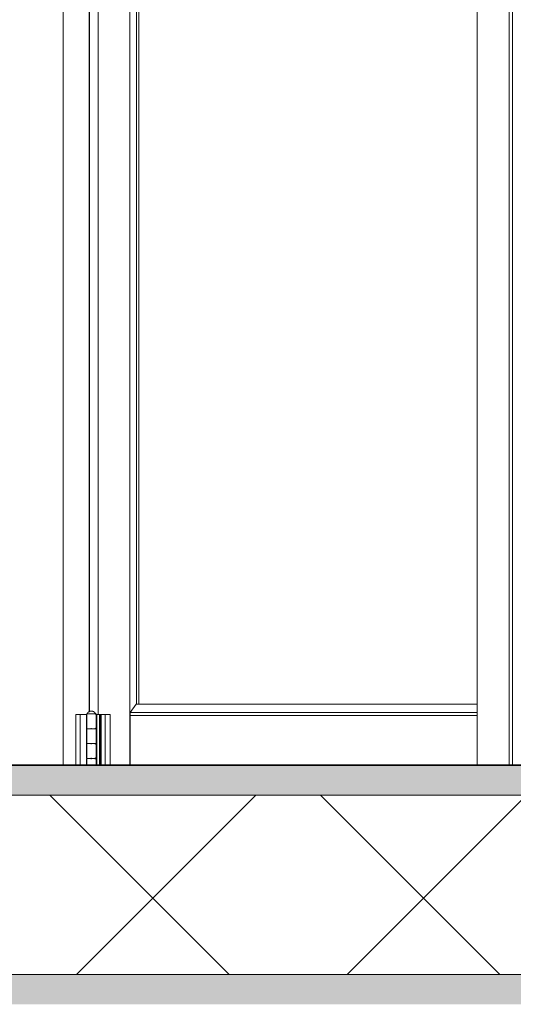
# Model space of a CAD drawing. Header units: inches. Extents: x 424 to 2043, y -237 to 445.
# Tile 677 of 965: x 854.193 to 855.019, y 224.297 to 225.944. Entities that reach past the tile are written whole.
import ezdxf

# ---------------------------------------------------------------- set-up
doc = ezdxf.new("R2010")
doc.units = ezdxf.units.IN
doc.header["$MEASUREMENT"] = 0
for name, color, linetype, lineweight in [('A-DOOR', 31, 'Continuous', 9), ('A-FLOR', 192, 'Continuous', 9), ('A-FLOR-MCUT', 51, 'Continuous', 9), ('A-FLOR-PATT', 8, 'Continuous', 35)]:
    doc.layers.add(name, color=color, linetype=linetype, lineweight=lineweight)

# ---------------------------------------------------------------- blocks, each defined once
blk = doc.blocks.new('5-panel_Bi-fold_external_door_10806 - Type 1-235262-Section 1')
at = {"layer": 'A-DOOR'}
for p, q in [((-122.6214, 9.6), (-122.6214, 12.4)), ((-122.5095, 12.348), (-122.5095, 9.6)), ((-121.9284, 9.6), (-121.9284, 12.348)), ((-121.8751, 9.6), (-121.8751, 12.348)), ((-121.8694, 12.348), (-121.8694, 9.6)), ((-122.4983, 12.2627), (-122.4983, 9.7018)), ((-122.4947, 12.2627), (-122.4947, 9.7018)), ((-122.5774, 9.6889), (-122.5774, 12.2455)), ((-122.5768, 9.689), (-122.5768, 12.2451)), ((-122.5628, 12.25), (-122.5628, 9.685)), ((-122.5088, 9.6879), (-122.4989, 9.7018)), ((-122.4989, 9.7018), (-121.9284, 9.7018)), ((-122.5999, 9.685), (-122.5999, 9.6)), ((-122.5999, 9.685), (-122.5999, 9.685)), ((-122.5998, 9.685), (-122.5933, 9.685)), ((-122.5933, 9.685), (-122.5924, 9.685)), ((-122.5924, 9.685), (-122.5814, 9.685)), ((-122.5924, 9.685), (-122.5924, 9.6)), ((-122.582, 9.685), (-122.582, 9.662)), ((-122.5814, 9.685), (-122.5814, 9.6)), ((-122.5801, 9.686), (-122.574, 9.686)), ((-122.574, 9.686), (-122.5679, 9.686)), ((-122.5672, 9.685), (-122.5661, 9.685)), ((-122.5672, 9.685), (-122.5661, 9.685)), ((-122.5661, 9.685), (-122.5648, 9.685)), ((-122.5661, 9.685), (-122.5661, 9.662)), ((-122.5661, 9.685), (-122.5648, 9.685)), ((-122.5661, 9.685), (-122.5661, 9.662)), ((-122.566, 9.662), (-122.566, 9.685)), ((-122.5648, 9.685), (-122.5648, 9.662)), ((-122.5648, 9.685), (-122.5606, 9.685)), ((-122.5648, 9.685), (-122.5648, 9.6)), ((-122.5648, 9.685), (-122.5648, 9.662)), ((-122.5606, 9.685), (-122.5589, 9.685)), ((-122.5606, 9.685), (-122.5606, 9.6)), ((-122.5589, 9.685), (-122.5578, 9.685)), ((-122.5589, 9.685), (-122.5589, 9.6)), ((-122.5578, 9.685), (-122.5511, 9.685)), ((-122.5578, 9.685), (-122.5578, 9.6)), ((-122.5511, 9.685), (-122.5505, 9.685)), ((-122.5511, 9.685), (-122.5511, 9.6)), ((-122.5505, 9.685), (-122.5427, 9.685)), ((-122.5427, 9.685), (-122.5424, 9.685)), ((-122.5424, 9.6), (-122.5424, 9.685)), ((-122.5424, 9.685), (-122.5424, 9.685)), ((-122.5088, 9.6829), (-122.5088, 9.6879)), ((-122.5088, 9.6879), (-121.9284, 9.6879)), ((-122.5088, 9.6), (-122.5088, 9.6829)), ((-122.5088, 9.6829), (-121.9284, 9.6829)), ((-122.582, 9.66), (-122.582, 9.637)), ((-122.5744, 9.662), (-122.5744, 9.66)), ((-122.574, 9.66), (-122.574, 9.662)), ((-122.574, 9.661), (-122.5739, 9.661)), ((-122.5739, 9.661), (-122.574, 9.661)), ((-122.5675, 9.662), (-122.5675, 9.66)), ((-122.5661, 9.662), (-122.5672, 9.662)), ((-122.5661, 9.662), (-122.5672, 9.662)), ((-122.5648, 9.662), (-122.5661, 9.662)), ((-122.5648, 9.662), (-122.5661, 9.662)), ((-122.566, 9.637), (-122.566, 9.66)), ((-122.582, 9.635), (-122.582, 9.612)), ((-122.5744, 9.637), (-122.5744, 9.635)), ((-122.574, 9.635), (-122.574, 9.637)), ((-122.574, 9.636), (-122.5739, 9.636)), ((-122.5739, 9.636), (-122.574, 9.636)), ((-122.5675, 9.637), (-122.5675, 9.635)), ((-122.5672, 9.635), (-122.5661, 9.635)), ((-122.5661, 9.635), (-122.5648, 9.635)), ((-122.5661, 9.635), (-122.5661, 9.612)), ((-122.566, 9.612), (-122.566, 9.635)), ((-122.5648, 9.635), (-122.5648, 9.612)), ((-122.582, 9.61), (-122.582, 9.6)), ((-122.5744, 9.612), (-122.5744, 9.61)), ((-122.574, 9.61), (-122.574, 9.612)), ((-122.574, 9.611), (-122.5739, 9.611)), ((-122.5739, 9.611), (-122.574, 9.611)), ((-122.5675, 9.612), (-122.5675, 9.61)), ((-122.5661, 9.612), (-122.5672, 9.612)), ((-122.5648, 9.612), (-122.5661, 9.612)), ((-122.566, 9.6), (-122.566, 9.61))]:
    blk.add_line(p, q, dxfattribs=at)
at = {"layer": 'A-DOOR', "flags": 128}
for points in [[(-122.582, 9.685), (-122.582, 9.685), (-122.582, 9.6851), (-122.582, 9.6851), (-122.582, 9.6852), (-122.582, 9.6852), (-122.5819, 9.6852), (-122.5819, 9.6853), (-122.5819, 9.6853), (-122.5819, 9.6854), (-122.5819, 9.6854), (-122.5819, 9.6854), (-122.5819, 9.6855), (-122.5818, 9.6855), (-122.5818, 9.6855), (-122.5818, 9.6856), (-122.5818, 9.6856), (-122.5818, 9.6856), (-122.5817, 9.6857), (-122.5817, 9.6857), (-122.5817, 9.6857), (-122.5816, 9.6857), (-122.5816, 9.6858), (-122.5816, 9.6858), (-122.5816, 9.6858), (-122.5815, 9.6858), (-122.5815, 9.6859), (-122.5814, 9.6859), (-122.5814, 9.6859), (-122.5814, 9.6859), (-122.5813, 9.6859), (-122.5813, 9.6859), (-122.5813, 9.686), (-122.5812, 9.686), (-122.5812, 9.686), (-122.5811, 9.686), (-122.5811, 9.686), (-122.5811, 9.686), (-122.581, 9.686), (-122.581, 9.686), (-122.581, 9.686)], [(-122.581, 9.686), (-122.5808, 9.6863), (-122.5807, 9.6865), (-122.5805, 9.6868), (-122.5804, 9.6871), (-122.5802, 9.6873), (-122.58, 9.6876), (-122.5798, 9.6878), (-122.5796, 9.688), (-122.5794, 9.6883), (-122.5792, 9.6885), (-122.5789, 9.6887), (-122.5787, 9.6889), (-122.5785, 9.6891), (-122.5782, 9.6892), (-122.578, 9.6894), (-122.5777, 9.6895), (-122.5774, 9.6897), (-122.5771, 9.6898), (-122.5769, 9.6899), (-122.5766, 9.6901), (-122.5763, 9.6902), (-122.576, 9.6902), (-122.5757, 9.6903), (-122.5754, 9.6904), (-122.5751, 9.6904), (-122.5748, 9.6905), (-122.5745, 9.6905), (-122.5742, 9.6905), (-122.574, 9.6905)], [(-122.574, 9.686), (-122.5743, 9.686), (-122.5746, 9.686), (-122.5749, 9.686), (-122.5752, 9.686), (-122.5754, 9.686), (-122.5757, 9.686), (-122.576, 9.686), (-122.5762, 9.686), (-122.5765, 9.686), (-122.5768, 9.686), (-122.577, 9.686), (-122.5773, 9.686), (-122.5775, 9.686), (-122.5777, 9.686), (-122.578, 9.686), (-122.5782, 9.686), (-122.5784, 9.686), (-122.5786, 9.686), (-122.5788, 9.686), (-122.579, 9.686), (-122.5792, 9.686), (-122.5794, 9.686), (-122.5796, 9.686), (-122.5797, 9.686), (-122.5799, 9.686), (-122.58, 9.686), (-122.5802, 9.686), (-122.5803, 9.686), (-122.5804, 9.686), (-122.5805, 9.686), (-122.5806, 9.686), (-122.5807, 9.686), (-122.5808, 9.686), (-122.5808, 9.686), (-122.5809, 9.686), (-122.5809, 9.686), (-122.581, 9.686), (-122.581, 9.686), (-122.581, 9.686)], [(-122.581, 9.686), (-122.581, 9.686), (-122.581, 9.686), (-122.5809, 9.686), (-122.5809, 9.686), (-122.5808, 9.686), (-122.5808, 9.686), (-122.5807, 9.686), (-122.5806, 9.686), (-122.5805, 9.686), (-122.5804, 9.686), (-122.5803, 9.686), (-122.5802, 9.686), (-122.5801, 9.686), (-122.5799, 9.686), (-122.5798, 9.686), (-122.5796, 9.686), (-122.5794, 9.686)], [(-122.574, 9.6905), (-122.5737, 9.6905), (-122.5734, 9.6905), (-122.5731, 9.6904), (-122.5728, 9.6904), (-122.5724, 9.6903), (-122.5721, 9.6903), (-122.5719, 9.6902), (-122.5716, 9.6901), (-122.5713, 9.69), (-122.571, 9.6899), (-122.5707, 9.6898), (-122.5704, 9.6896), (-122.5702, 9.6895), (-122.5699, 9.6893), (-122.5696, 9.6892), (-122.5694, 9.689), (-122.5691, 9.6888), (-122.5689, 9.6886), (-122.5687, 9.6884), (-122.5685, 9.6882), (-122.5682, 9.6879), (-122.568, 9.6877), (-122.5679, 9.6875), (-122.5677, 9.6872), (-122.5675, 9.687), (-122.5673, 9.6867), (-122.5672, 9.6864), (-122.5671, 9.6862), (-122.567, 9.686)], [(-122.567, 9.686), (-122.567, 9.686), (-122.567, 9.686), (-122.567, 9.686), (-122.5671, 9.686), (-122.5671, 9.686), (-122.5672, 9.686), (-122.5672, 9.686), (-122.5673, 9.686), (-122.5674, 9.686), (-122.5675, 9.686), (-122.5676, 9.686), (-122.5678, 9.686), (-122.5679, 9.686), (-122.568, 9.686), (-122.5682, 9.686), (-122.5684, 9.686), (-122.5685, 9.686), (-122.5687, 9.686), (-122.5689, 9.686), (-122.5691, 9.686), (-122.5693, 9.686), (-122.5695, 9.686), (-122.5697, 9.686), (-122.57, 9.686), (-122.5702, 9.686), (-122.5704, 9.686), (-122.5707, 9.686), (-122.5709, 9.686), (-122.5712, 9.686), (-122.5714, 9.686), (-122.5717, 9.686), (-122.572, 9.686), (-122.5722, 9.686), (-122.5725, 9.686), (-122.5728, 9.686), (-122.5731, 9.686), (-122.5733, 9.686), (-122.5736, 9.686), (-122.5739, 9.686), (-122.574, 9.686)], [(-122.5685, 9.686), (-122.5684, 9.686), (-122.5682, 9.686), (-122.5681, 9.686), (-122.5679, 9.686), (-122.5678, 9.686), (-122.5676, 9.686), (-122.5675, 9.686), (-122.5674, 9.686), (-122.5673, 9.686), (-122.5673, 9.686), (-122.5672, 9.686), (-122.5671, 9.686), (-122.5671, 9.686), (-122.567, 9.686), (-122.567, 9.686), (-122.567, 9.686), (-122.567, 9.686)], [(-122.567, 9.686), (-122.5669, 9.686), (-122.5669, 9.686), (-122.5669, 9.686), (-122.5668, 9.686), (-122.5668, 9.686), (-122.5667, 9.686), (-122.5667, 9.686), (-122.5667, 9.6859), (-122.5666, 9.6859), (-122.5666, 9.6859), (-122.5666, 9.6859), (-122.5665, 9.6859), (-122.5665, 9.6859), (-122.5664, 9.6858), (-122.5664, 9.6858), (-122.5664, 9.6858), (-122.5663, 9.6858), (-122.5663, 9.6858), (-122.5663, 9.6857), (-122.5663, 9.6857), (-122.5662, 9.6857), (-122.5662, 9.6856), (-122.5662, 9.6856), (-122.5662, 9.6856), (-122.5661, 9.6855), (-122.5661, 9.6855), (-122.5661, 9.6855), (-122.5661, 9.6854), (-122.5661, 9.6854), (-122.566, 9.6854), (-122.566, 9.6853), (-122.566, 9.6853), (-122.566, 9.6852), (-122.566, 9.6852), (-122.566, 9.6852), (-122.566, 9.6851), (-122.566, 9.6851), (-122.566, 9.6851), (-122.566, 9.685), (-122.566, 9.685)], [(-122.581, 9.661), (-122.581, 9.661), (-122.5811, 9.661), (-122.5811, 9.661), (-122.5811, 9.661), (-122.5812, 9.661), (-122.5812, 9.661), (-122.5813, 9.661), (-122.5813, 9.6611), (-122.5813, 9.6611), (-122.5814, 9.6611), (-122.5814, 9.6611), (-122.5814, 9.6611), (-122.5815, 9.6611), (-122.5815, 9.6612), (-122.5815, 9.6612), (-122.5816, 9.6612), (-122.5816, 9.6612), (-122.5816, 9.6612), (-122.5817, 9.6613), (-122.5817, 9.6613), (-122.5817, 9.6613), (-122.5817, 9.6614), (-122.5818, 9.6614), (-122.5818, 9.6614), (-122.5818, 9.6615), (-122.5818, 9.6615), (-122.5819, 9.6615), (-122.5819, 9.6616), (-122.5819, 9.6616), (-122.5819, 9.6616), (-122.5819, 9.6617), (-122.5819, 9.6617), (-122.5819, 9.6618), (-122.582, 9.6618), (-122.582, 9.6618), (-122.582, 9.6619), (-122.582, 9.6619), (-122.582, 9.6619), (-122.582, 9.662), (-122.582, 9.662)], [(-122.582, 9.66), (-122.582, 9.66), (-122.582, 9.6601), (-122.582, 9.6601), (-122.582, 9.6602), (-122.582, 9.6602), (-122.5819, 9.6602), (-122.5819, 9.6603), (-122.5819, 9.6603), (-122.5819, 9.6604), (-122.5819, 9.6604), (-122.5819, 9.6604), (-122.5819, 9.6605), (-122.5818, 9.6605), (-122.5818, 9.6605), (-122.5818, 9.6606), (-122.5818, 9.6606), (-122.5818, 9.6606), (-122.5817, 9.6607), (-122.5817, 9.6607), (-122.5817, 9.6607), (-122.5816, 9.6607), (-122.5816, 9.6608), (-122.5816, 9.6608), (-122.5816, 9.6608), (-122.5815, 9.6608), (-122.5815, 9.6609), (-122.5814, 9.6609), (-122.5814, 9.6609), (-122.5814, 9.6609), (-122.5813, 9.6609), (-122.5813, 9.6609), (-122.5813, 9.661), (-122.5812, 9.661), (-122.5812, 9.661), (-122.5811, 9.661), (-122.5811, 9.661), (-122.5811, 9.661), (-122.581, 9.661), (-122.581, 9.661), (-122.581, 9.661)], [(-122.574, 9.661), (-122.5743, 9.661), (-122.5746, 9.661), (-122.5749, 9.661), (-122.5752, 9.661), (-122.5754, 9.661), (-122.5757, 9.661), (-122.576, 9.661), (-122.5762, 9.661), (-122.5765, 9.661), (-122.5768, 9.661), (-122.577, 9.661), (-122.5773, 9.661), (-122.5775, 9.661), (-122.5777, 9.661), (-122.578, 9.661), (-122.5782, 9.661), (-122.5784, 9.661), (-122.5786, 9.661), (-122.5788, 9.661), (-122.579, 9.661), (-122.5792, 9.661), (-122.5794, 9.661), (-122.5796, 9.661), (-122.5797, 9.661), (-122.5799, 9.661), (-122.58, 9.661), (-122.5802, 9.661), (-122.5803, 9.661), (-122.5804, 9.661), (-122.5805, 9.661), (-122.5806, 9.661), (-122.5807, 9.661), (-122.5808, 9.661), (-122.5808, 9.661), (-122.5809, 9.661), (-122.5809, 9.661), (-122.581, 9.661), (-122.581, 9.661), (-122.581, 9.661)], [(-122.581, 9.661), (-122.581, 9.661), (-122.581, 9.661), (-122.5809, 9.661), (-122.5809, 9.661), (-122.5808, 9.661), (-122.5808, 9.661), (-122.5807, 9.661), (-122.5806, 9.661), (-122.5805, 9.661), (-122.5804, 9.661), (-122.5803, 9.661), (-122.5802, 9.661), (-122.5801, 9.661), (-122.5799, 9.661), (-122.5798, 9.661), (-122.5796, 9.661), (-122.5794, 9.661), (-122.5792, 9.661), (-122.5791, 9.661), (-122.5789, 9.661), (-122.5786, 9.661), (-122.5784, 9.661), (-122.5782, 9.661), (-122.578, 9.661), (-122.5778, 9.661), (-122.5775, 9.661), (-122.5773, 9.661), (-122.577, 9.661), (-122.5768, 9.661), (-122.5765, 9.661), (-122.5763, 9.661), (-122.576, 9.661), (-122.5757, 9.661), (-122.5754, 9.661), (-122.5752, 9.661), (-122.5749, 9.661), (-122.5746, 9.661), (-122.5743, 9.661), (-122.5741, 9.661), (-122.5739, 9.661)], [(-122.5739, 9.661), (-122.5742, 9.661), (-122.5745, 9.661), (-122.5748, 9.661), (-122.575, 9.661), (-122.5753, 9.661), (-122.5756, 9.661), (-122.5759, 9.661), (-122.5761, 9.661), (-122.5764, 9.661), (-122.5766, 9.661), (-122.5769, 9.661), (-122.5772, 9.661), (-122.5774, 9.661), (-122.5776, 9.661), (-122.5779, 9.661), (-122.5781, 9.661), (-122.5783, 9.661), (-122.5785, 9.661), (-122.5788, 9.661), (-122.579, 9.661), (-122.5791, 9.661), (-122.5793, 9.661), (-122.5795, 9.661), (-122.5797, 9.661), (-122.5798, 9.661), (-122.58, 9.661), (-122.5801, 9.661), (-122.5803, 9.661), (-122.5804, 9.661), (-122.5805, 9.661), (-122.5806, 9.661), (-122.5807, 9.661), (-122.5807, 9.661), (-122.5808, 9.661), (-122.5809, 9.661), (-122.5809, 9.661), (-122.5809, 9.661), (-122.581, 9.661), (-122.581, 9.661)], [(-122.581, 9.661), (-122.581, 9.661), (-122.581, 9.661), (-122.5809, 9.661), (-122.5809, 9.661), (-122.5808, 9.661), (-122.5808, 9.661), (-122.5807, 9.661), (-122.5806, 9.661), (-122.5805, 9.661), (-122.5804, 9.661), (-122.5803, 9.661), (-122.5802, 9.661), (-122.5801, 9.661), (-122.5799, 9.661), (-122.5798, 9.661), (-122.5796, 9.661), (-122.5794, 9.661), (-122.5792, 9.661), (-122.5791, 9.661), (-122.5789, 9.661), (-122.5786, 9.661), (-122.5784, 9.661), (-122.5782, 9.661), (-122.578, 9.661), (-122.5778, 9.661), (-122.5775, 9.661), (-122.5773, 9.661), (-122.577, 9.661), (-122.5768, 9.661), (-122.5765, 9.661), (-122.5763, 9.661), (-122.576, 9.661), (-122.5757, 9.661), (-122.5754, 9.661), (-122.5752, 9.661), (-122.5749, 9.661), (-122.5746, 9.661), (-122.5743, 9.661), (-122.5741, 9.661), (-122.574, 9.661)], [(-122.567, 9.661), (-122.567, 9.661), (-122.567, 9.661), (-122.567, 9.661), (-122.5671, 9.661), (-122.5671, 9.661), (-122.5672, 9.661), (-122.5672, 9.661), (-122.5673, 9.661), (-122.5674, 9.661), (-122.5675, 9.661), (-122.5676, 9.661), (-122.5678, 9.661), (-122.5679, 9.661), (-122.568, 9.661), (-122.5682, 9.661), (-122.5684, 9.661), (-122.5685, 9.661), (-122.5687, 9.661), (-122.5689, 9.661), (-122.5691, 9.661), (-122.5693, 9.661), (-122.5695, 9.661), (-122.5697, 9.661), (-122.57, 9.661), (-122.5702, 9.661), (-122.5704, 9.661), (-122.5707, 9.661), (-122.5709, 9.661), (-122.5712, 9.661), (-122.5714, 9.661), (-122.5717, 9.661), (-122.572, 9.661), (-122.5722, 9.661), (-122.5725, 9.661), (-122.5728, 9.661), (-122.5731, 9.661), (-122.5733, 9.661), (-122.5736, 9.661), (-122.5739, 9.661), (-122.574, 9.661)], [(-122.574, 9.661), (-122.5738, 9.661), (-122.5735, 9.661), (-122.5732, 9.661), (-122.5729, 9.661), (-122.5726, 9.661), (-122.5724, 9.661), (-122.5721, 9.661), (-122.5718, 9.661), (-122.5716, 9.661), (-122.5713, 9.661), (-122.5711, 9.661), (-122.5708, 9.661), (-122.5706, 9.661), (-122.5703, 9.661), (-122.5701, 9.661), (-122.5698, 9.661), (-122.5696, 9.661), (-122.5694, 9.661), (-122.5692, 9.661), (-122.569, 9.661), (-122.5688, 9.661), (-122.5686, 9.661), (-122.5684, 9.661), (-122.5683, 9.661), (-122.5681, 9.661), (-122.568, 9.661), (-122.5678, 9.661), (-122.5677, 9.661), (-122.5676, 9.661), (-122.5675, 9.661), (-122.5674, 9.661), (-122.5673, 9.661), (-122.5672, 9.661), (-122.5671, 9.661), (-122.5671, 9.661), (-122.567, 9.661), (-122.567, 9.661), (-122.567, 9.661), (-122.567, 9.661)], [(-122.5739, 9.661), (-122.5736, 9.661), (-122.5734, 9.661), (-122.5731, 9.661), (-122.5728, 9.661), (-122.5725, 9.661), (-122.5723, 9.661), (-122.572, 9.661), (-122.5717, 9.661), (-122.5715, 9.661), (-122.5712, 9.661), (-122.5709, 9.661), (-122.5707, 9.661), (-122.5704, 9.661), (-122.5702, 9.661), (-122.57, 9.661), (-122.5697, 9.661), (-122.5695, 9.661), (-122.5693, 9.661), (-122.5691, 9.661), (-122.5689, 9.661), (-122.5687, 9.661), (-122.5685, 9.661), (-122.5684, 9.661), (-122.5682, 9.661), (-122.5681, 9.661), (-122.5679, 9.661), (-122.5678, 9.661), (-122.5676, 9.661), (-122.5675, 9.661), (-122.5674, 9.661), (-122.5673, 9.661), (-122.5673, 9.661), (-122.5672, 9.661), (-122.5671, 9.661), (-122.5671, 9.661), (-122.567, 9.661), (-122.567, 9.661), (-122.567, 9.661), (-122.567, 9.661)], [(-122.567, 9.661), (-122.567, 9.661), (-122.567, 9.661), (-122.567, 9.661), (-122.5671, 9.661), (-122.5671, 9.661), (-122.5672, 9.661), (-122.5672, 9.661), (-122.5673, 9.661), (-122.5674, 9.661), (-122.5675, 9.661), (-122.5676, 9.661), (-122.5678, 9.661), (-122.5679, 9.661), (-122.568, 9.661), (-122.5682, 9.661), (-122.5684, 9.661), (-122.5685, 9.661), (-122.5687, 9.661), (-122.5689, 9.661), (-122.5691, 9.661), (-122.5693, 9.661), (-122.5695, 9.661), (-122.5697, 9.661), (-122.57, 9.661), (-122.5702, 9.661), (-122.5704, 9.661), (-122.5707, 9.661), (-122.5709, 9.661), (-122.5712, 9.661), (-122.5714, 9.661), (-122.5717, 9.661), (-122.572, 9.661), (-122.5722, 9.661), (-122.5725, 9.661), (-122.5728, 9.661), (-122.5731, 9.661), (-122.5733, 9.661), (-122.5736, 9.661), (-122.5739, 9.661), (-122.5739, 9.661)], [(-122.566, 9.662), (-122.566, 9.662), (-122.566, 9.6619), (-122.566, 9.6619), (-122.566, 9.6618), (-122.566, 9.6618), (-122.566, 9.6618), (-122.566, 9.6617), (-122.566, 9.6617), (-122.566, 9.6616), (-122.5661, 9.6616), (-122.5661, 9.6616), (-122.5661, 9.6615), (-122.5661, 9.6615), (-122.5661, 9.6615), (-122.5662, 9.6614), (-122.5662, 9.6614), (-122.5662, 9.6614), (-122.5662, 9.6613), (-122.5663, 9.6613), (-122.5663, 9.6613), (-122.5663, 9.6613), (-122.5663, 9.6612), (-122.5664, 9.6612), (-122.5664, 9.6612), (-122.5664, 9.6612), (-122.5665, 9.6611), (-122.5665, 9.6611), (-122.5665, 9.6611), (-122.5666, 9.6611), (-122.5666, 9.6611), (-122.5667, 9.6611), (-122.5667, 9.661), (-122.5667, 9.661), (-122.5668, 9.661), (-122.5668, 9.661), (-122.5668, 9.661), (-122.5669, 9.661), (-122.5669, 9.661), (-122.567, 9.661), (-122.567, 9.661)], [(-122.567, 9.661), (-122.5669, 9.661), (-122.5669, 9.661), (-122.5669, 9.661), (-122.5668, 9.661), (-122.5668, 9.661), (-122.5667, 9.661), (-122.5667, 9.661), (-122.5667, 9.6609), (-122.5666, 9.6609), (-122.5666, 9.6609), (-122.5666, 9.6609), (-122.5665, 9.6609), (-122.5665, 9.6609), (-122.5664, 9.6608), (-122.5664, 9.6608), (-122.5664, 9.6608), (-122.5663, 9.6608), (-122.5663, 9.6608), (-122.5663, 9.6607), (-122.5663, 9.6607), (-122.5662, 9.6607), (-122.5662, 9.6606), (-122.5662, 9.6606), (-122.5662, 9.6606), (-122.5661, 9.6605), (-122.5661, 9.6605), (-122.5661, 9.6605), (-122.5661, 9.6604), (-122.5661, 9.6604), (-122.566, 9.6604), (-122.566, 9.6603), (-122.566, 9.6603), (-122.566, 9.6602), (-122.566, 9.6602), (-122.566, 9.6602), (-122.566, 9.6601), (-122.566, 9.6601), (-122.566, 9.6601), (-122.566, 9.66), (-122.566, 9.66)], [(-122.581, 9.636), (-122.581, 9.636), (-122.5811, 9.636), (-122.5811, 9.636), (-122.5811, 9.636), (-122.5812, 9.636), (-122.5812, 9.636), (-122.5813, 9.636), (-122.5813, 9.6361), (-122.5813, 9.6361), (-122.5814, 9.6361), (-122.5814, 9.6361), (-122.5814, 9.6361), (-122.5815, 9.6361), (-122.5815, 9.6362), (-122.5815, 9.6362), (-122.5816, 9.6362), (-122.5816, 9.6362), (-122.5816, 9.6362), (-122.5817, 9.6363), (-122.5817, 9.6363), (-122.5817, 9.6363), (-122.5817, 9.6364), (-122.5818, 9.6364), (-122.5818, 9.6364), (-122.5818, 9.6365), (-122.5818, 9.6365), (-122.5819, 9.6365), (-122.5819, 9.6366), (-122.5819, 9.6366), (-122.5819, 9.6366), (-122.5819, 9.6367), (-122.5819, 9.6367), (-122.5819, 9.6368), (-122.582, 9.6368), (-122.582, 9.6368), (-122.582, 9.6369), (-122.582, 9.6369), (-122.582, 9.6369), (-122.582, 9.637), (-122.582, 9.637)], [(-122.582, 9.635), (-122.582, 9.635), (-122.582, 9.6351), (-122.582, 9.6351), (-122.582, 9.6352), (-122.582, 9.6352), (-122.5819, 9.6352), (-122.5819, 9.6353), (-122.5819, 9.6353), (-122.5819, 9.6354), (-122.5819, 9.6354), (-122.5819, 9.6354), (-122.5819, 9.6355), (-122.5818, 9.6355), (-122.5818, 9.6355), (-122.5818, 9.6356), (-122.5818, 9.6356), (-122.5818, 9.6356), (-122.5817, 9.6357), (-122.5817, 9.6357), (-122.5817, 9.6357), (-122.5816, 9.6357), (-122.5816, 9.6358), (-122.5816, 9.6358), (-122.5816, 9.6358), (-122.5815, 9.6358), (-122.5815, 9.6359), (-122.5814, 9.6359), (-122.5814, 9.6359), (-122.5814, 9.6359), (-122.5813, 9.6359), (-122.5813, 9.6359), (-122.5813, 9.636), (-122.5812, 9.636), (-122.5812, 9.636), (-122.5811, 9.636), (-122.5811, 9.636), (-122.5811, 9.636), (-122.581, 9.636), (-122.581, 9.636), (-122.581, 9.636)], [(-122.574, 9.636), (-122.5743, 9.636), (-122.5746, 9.636), (-122.5749, 9.636), (-122.5752, 9.636), (-122.5754, 9.636), (-122.5757, 9.636), (-122.576, 9.636), (-122.5762, 9.636), (-122.5765, 9.636), (-122.5768, 9.636), (-122.577, 9.636), (-122.5773, 9.636), (-122.5775, 9.636), (-122.5777, 9.636), (-122.578, 9.636), (-122.5782, 9.636), (-122.5784, 9.636), (-122.5786, 9.636), (-122.5788, 9.636), (-122.579, 9.636), (-122.5792, 9.636), (-122.5794, 9.636), (-122.5796, 9.636), (-122.5797, 9.636), (-122.5799, 9.636), (-122.58, 9.636), (-122.5802, 9.636), (-122.5803, 9.636), (-122.5804, 9.636), (-122.5805, 9.636), (-122.5806, 9.636), (-122.5807, 9.636), (-122.5808, 9.636), (-122.5808, 9.636), (-122.5809, 9.636), (-122.5809, 9.636), (-122.581, 9.636), (-122.581, 9.636), (-122.581, 9.636)], [(-122.581, 9.636), (-122.581, 9.636), (-122.581, 9.636), (-122.5809, 9.636), (-122.5809, 9.636), (-122.5808, 9.636), (-122.5808, 9.636), (-122.5807, 9.636), (-122.5806, 9.636), (-122.5805, 9.636), (-122.5804, 9.636), (-122.5803, 9.636), (-122.5802, 9.636), (-122.5801, 9.636), (-122.5799, 9.636), (-122.5798, 9.636), (-122.5796, 9.636), (-122.5794, 9.636), (-122.5792, 9.636), (-122.5791, 9.636), (-122.5789, 9.636), (-122.5786, 9.636), (-122.5784, 9.636), (-122.5782, 9.636), (-122.578, 9.636), (-122.5778, 9.636), (-122.5775, 9.636), (-122.5773, 9.636), (-122.577, 9.636), (-122.5768, 9.636), (-122.5765, 9.636), (-122.5763, 9.636), (-122.576, 9.636), (-122.5757, 9.636), (-122.5754, 9.636), (-122.5752, 9.636), (-122.5749, 9.636), (-122.5746, 9.636), (-122.5743, 9.636), (-122.5741, 9.636), (-122.5739, 9.636)], [(-122.5739, 9.636), (-122.5742, 9.636), (-122.5745, 9.636), (-122.5748, 9.636), (-122.575, 9.636), (-122.5753, 9.636), (-122.5756, 9.636), (-122.5759, 9.636), (-122.5761, 9.636), (-122.5764, 9.636), (-122.5766, 9.636), (-122.5769, 9.636), (-122.5772, 9.636), (-122.5774, 9.636), (-122.5776, 9.636), (-122.5779, 9.636), (-122.5781, 9.636), (-122.5783, 9.636), (-122.5785, 9.636), (-122.5788, 9.636), (-122.579, 9.636), (-122.5791, 9.636), (-122.5793, 9.636), (-122.5795, 9.636), (-122.5797, 9.636), (-122.5798, 9.636), (-122.58, 9.636), (-122.5801, 9.636), (-122.5803, 9.636), (-122.5804, 9.636), (-122.5805, 9.636), (-122.5806, 9.636), (-122.5807, 9.636), (-122.5807, 9.636), (-122.5808, 9.636), (-122.5809, 9.636), (-122.5809, 9.636), (-122.5809, 9.636), (-122.581, 9.636), (-122.581, 9.636)], [(-122.581, 9.636), (-122.581, 9.636), (-122.581, 9.636), (-122.5809, 9.636), (-122.5809, 9.636), (-122.5808, 9.636), (-122.5808, 9.636), (-122.5807, 9.636), (-122.5806, 9.636), (-122.5805, 9.636), (-122.5804, 9.636), (-122.5803, 9.636), (-122.5802, 9.636), (-122.5801, 9.636), (-122.5799, 9.636), (-122.5798, 9.636), (-122.5796, 9.636), (-122.5794, 9.636), (-122.5792, 9.636), (-122.5791, 9.636), (-122.5789, 9.636), (-122.5786, 9.636), (-122.5784, 9.636), (-122.5782, 9.636), (-122.578, 9.636), (-122.5778, 9.636), (-122.5775, 9.636), (-122.5773, 9.636), (-122.577, 9.636), (-122.5768, 9.636), (-122.5765, 9.636), (-122.5763, 9.636), (-122.576, 9.636), (-122.5757, 9.636), (-122.5754, 9.636), (-122.5752, 9.636), (-122.5749, 9.636), (-122.5746, 9.636), (-122.5743, 9.636), (-122.5741, 9.636), (-122.574, 9.636)], [(-122.567, 9.636), (-122.567, 9.636), (-122.567, 9.636), (-122.567, 9.636), (-122.5671, 9.636), (-122.5671, 9.636), (-122.5672, 9.636), (-122.5672, 9.636), (-122.5673, 9.636), (-122.5674, 9.636), (-122.5675, 9.636), (-122.5676, 9.636), (-122.5678, 9.636), (-122.5679, 9.636), (-122.568, 9.636), (-122.5682, 9.636), (-122.5684, 9.636), (-122.5685, 9.636), (-122.5687, 9.636), (-122.5689, 9.636), (-122.5691, 9.636), (-122.5693, 9.636), (-122.5695, 9.636), (-122.5697, 9.636), (-122.57, 9.636), (-122.5702, 9.636), (-122.5704, 9.636), (-122.5707, 9.636), (-122.5709, 9.636), (-122.5712, 9.636), (-122.5714, 9.636), (-122.5717, 9.636), (-122.572, 9.636), (-122.5722, 9.636), (-122.5725, 9.636), (-122.5728, 9.636), (-122.5731, 9.636), (-122.5733, 9.636), (-122.5736, 9.636), (-122.5739, 9.636), (-122.574, 9.636)], [(-122.574, 9.636), (-122.5738, 9.636), (-122.5735, 9.636), (-122.5732, 9.636), (-122.5729, 9.636), (-122.5726, 9.636), (-122.5724, 9.636), (-122.5721, 9.636), (-122.5718, 9.636), (-122.5716, 9.636), (-122.5713, 9.636), (-122.5711, 9.636), (-122.5708, 9.636), (-122.5706, 9.636), (-122.5703, 9.636), (-122.5701, 9.636), (-122.5698, 9.636), (-122.5696, 9.636), (-122.5694, 9.636), (-122.5692, 9.636), (-122.569, 9.636), (-122.5688, 9.636), (-122.5686, 9.636), (-122.5684, 9.636), (-122.5683, 9.636), (-122.5681, 9.636), (-122.568, 9.636), (-122.5678, 9.636), (-122.5677, 9.636), (-122.5676, 9.636), (-122.5675, 9.636), (-122.5674, 9.636), (-122.5673, 9.636), (-122.5672, 9.636), (-122.5671, 9.636), (-122.5671, 9.636), (-122.567, 9.636), (-122.567, 9.636), (-122.567, 9.636), (-122.567, 9.636)], [(-122.5739, 9.636), (-122.5736, 9.636), (-122.5734, 9.636), (-122.5731, 9.636), (-122.5728, 9.636), (-122.5725, 9.636), (-122.5723, 9.636), (-122.572, 9.636), (-122.5717, 9.636), (-122.5715, 9.636), (-122.5712, 9.636), (-122.5709, 9.636), (-122.5707, 9.636), (-122.5704, 9.636), (-122.5702, 9.636), (-122.57, 9.636), (-122.5697, 9.636), (-122.5695, 9.636), (-122.5693, 9.636), (-122.5691, 9.636), (-122.5689, 9.636), (-122.5687, 9.636), (-122.5685, 9.636), (-122.5684, 9.636), (-122.5682, 9.636), (-122.5681, 9.636), (-122.5679, 9.636), (-122.5678, 9.636), (-122.5676, 9.636), (-122.5675, 9.636), (-122.5674, 9.636), (-122.5673, 9.636), (-122.5673, 9.636), (-122.5672, 9.636), (-122.5671, 9.636), (-122.5671, 9.636), (-122.567, 9.636), (-122.567, 9.636), (-122.567, 9.636), (-122.567, 9.636)], [(-122.567, 9.636), (-122.567, 9.636), (-122.567, 9.636), (-122.567, 9.636), (-122.5671, 9.636), (-122.5671, 9.636), (-122.5672, 9.636), (-122.5672, 9.636), (-122.5673, 9.636), (-122.5674, 9.636), (-122.5675, 9.636), (-122.5676, 9.636), (-122.5678, 9.636), (-122.5679, 9.636), (-122.568, 9.636), (-122.5682, 9.636), (-122.5684, 9.636), (-122.5685, 9.636), (-122.5687, 9.636), (-122.5689, 9.636), (-122.5691, 9.636), (-122.5693, 9.636), (-122.5695, 9.636), (-122.5697, 9.636), (-122.57, 9.636), (-122.5702, 9.636), (-122.5704, 9.636), (-122.5707, 9.636), (-122.5709, 9.636), (-122.5712, 9.636), (-122.5714, 9.636), (-122.5717, 9.636), (-122.572, 9.636), (-122.5722, 9.636), (-122.5725, 9.636), (-122.5728, 9.636), (-122.5731, 9.636), (-122.5733, 9.636), (-122.5736, 9.636), (-122.5739, 9.636), (-122.5739, 9.636)], [(-122.566, 9.637), (-122.566, 9.637), (-122.566, 9.6369), (-122.566, 9.6369), (-122.566, 9.6368), (-122.566, 9.6368), (-122.566, 9.6368), (-122.566, 9.6367), (-122.566, 9.6367), (-122.566, 9.6366), (-122.5661, 9.6366), (-122.5661, 9.6366), (-122.5661, 9.6365), (-122.5661, 9.6365), (-122.5661, 9.6365), (-122.5662, 9.6364), (-122.5662, 9.6364), (-122.5662, 9.6364), (-122.5662, 9.6363), (-122.5663, 9.6363), (-122.5663, 9.6363), (-122.5663, 9.6363), (-122.5663, 9.6362), (-122.5664, 9.6362), (-122.5664, 9.6362), (-122.5664, 9.6362), (-122.5665, 9.6361), (-122.5665, 9.6361), (-122.5665, 9.6361), (-122.5666, 9.6361), (-122.5666, 9.6361), (-122.5667, 9.6361), (-122.5667, 9.636), (-122.5667, 9.636), (-122.5668, 9.636), (-122.5668, 9.636), (-122.5668, 9.636), (-122.5669, 9.636), (-122.5669, 9.636), (-122.567, 9.636), (-122.567, 9.636)], [(-122.567, 9.636), (-122.5669, 9.636), (-122.5669, 9.636), (-122.5669, 9.636), (-122.5668, 9.636), (-122.5668, 9.636), (-122.5667, 9.636), (-122.5667, 9.636), (-122.5667, 9.6359), (-122.5666, 9.6359), (-122.5666, 9.6359), (-122.5666, 9.6359), (-122.5665, 9.6359), (-122.5665, 9.6359), (-122.5664, 9.6358), (-122.5664, 9.6358), (-122.5664, 9.6358), (-122.5663, 9.6358), (-122.5663, 9.6358), (-122.5663, 9.6357), (-122.5663, 9.6357), (-122.5662, 9.6357), (-122.5662, 9.6356), (-122.5662, 9.6356), (-122.5662, 9.6356), (-122.5661, 9.6355), (-122.5661, 9.6355), (-122.5661, 9.6355), (-122.5661, 9.6354), (-122.5661, 9.6354), (-122.566, 9.6354), (-122.566, 9.6353), (-122.566, 9.6353), (-122.566, 9.6352), (-122.566, 9.6352), (-122.566, 9.6352), (-122.566, 9.6351), (-122.566, 9.6351), (-122.566, 9.6351), (-122.566, 9.635), (-122.566, 9.635)], [(-122.581, 9.611), (-122.581, 9.611), (-122.5811, 9.611), (-122.5811, 9.611), (-122.5811, 9.611), (-122.5812, 9.611), (-122.5812, 9.611), (-122.5813, 9.611), (-122.5813, 9.6111), (-122.5813, 9.6111), (-122.5814, 9.6111), (-122.5814, 9.6111), (-122.5814, 9.6111), (-122.5815, 9.6111), (-122.5815, 9.6112), (-122.5815, 9.6112), (-122.5816, 9.6112), (-122.5816, 9.6112), (-122.5816, 9.6112), (-122.5817, 9.6113), (-122.5817, 9.6113), (-122.5817, 9.6113), (-122.5817, 9.6114), (-122.5818, 9.6114), (-122.5818, 9.6114), (-122.5818, 9.6115), (-122.5818, 9.6115), (-122.5819, 9.6115), (-122.5819, 9.6116), (-122.5819, 9.6116), (-122.5819, 9.6116), (-122.5819, 9.6117), (-122.5819, 9.6117), (-122.5819, 9.6118), (-122.582, 9.6118), (-122.582, 9.6118), (-122.582, 9.6119), (-122.582, 9.6119), (-122.582, 9.6119), (-122.582, 9.612), (-122.582, 9.612)], [(-122.582, 9.61), (-122.582, 9.61), (-122.582, 9.6101), (-122.582, 9.6101), (-122.582, 9.6102), (-122.582, 9.6102), (-122.5819, 9.6102), (-122.5819, 9.6103), (-122.5819, 9.6103), (-122.5819, 9.6104), (-122.5819, 9.6104), (-122.5819, 9.6104), (-122.5819, 9.6105), (-122.5818, 9.6105), (-122.5818, 9.6105), (-122.5818, 9.6106), (-122.5818, 9.6106), (-122.5818, 9.6106), (-122.5817, 9.6107), (-122.5817, 9.6107), (-122.5817, 9.6107), (-122.5816, 9.6107), (-122.5816, 9.6108), (-122.5816, 9.6108), (-122.5816, 9.6108), (-122.5815, 9.6108), (-122.5815, 9.6109), (-122.5814, 9.6109), (-122.5814, 9.6109), (-122.5814, 9.6109), (-122.5813, 9.6109), (-122.5813, 9.6109), (-122.5813, 9.611), (-122.5812, 9.611), (-122.5812, 9.611), (-122.5811, 9.611), (-122.5811, 9.611), (-122.5811, 9.611), (-122.581, 9.611), (-122.581, 9.611), (-122.581, 9.611)], [(-122.574, 9.611), (-122.5743, 9.611), (-122.5746, 9.611), (-122.5749, 9.611), (-122.5752, 9.611), (-122.5754, 9.611), (-122.5757, 9.611), (-122.576, 9.611), (-122.5762, 9.611), (-122.5765, 9.611), (-122.5768, 9.611), (-122.577, 9.611), (-122.5773, 9.611), (-122.5775, 9.611), (-122.5777, 9.611), (-122.578, 9.611), (-122.5782, 9.611), (-122.5784, 9.611), (-122.5786, 9.611), (-122.5788, 9.611), (-122.579, 9.611), (-122.5792, 9.611), (-122.5794, 9.611), (-122.5796, 9.611), (-122.5797, 9.611), (-122.5799, 9.611), (-122.58, 9.611), (-122.5802, 9.611), (-122.5803, 9.611), (-122.5804, 9.611), (-122.5805, 9.611), (-122.5806, 9.611), (-122.5807, 9.611), (-122.5808, 9.611), (-122.5808, 9.611), (-122.5809, 9.611), (-122.5809, 9.611), (-122.581, 9.611), (-122.581, 9.611), (-122.581, 9.611)], [(-122.581, 9.611), (-122.581, 9.611), (-122.581, 9.611), (-122.5809, 9.611), (-122.5809, 9.611), (-122.5808, 9.611), (-122.5808, 9.611), (-122.5807, 9.611), (-122.5806, 9.611), (-122.5805, 9.611), (-122.5804, 9.611), (-122.5803, 9.611), (-122.5802, 9.611), (-122.5801, 9.611), (-122.5799, 9.611), (-122.5798, 9.611), (-122.5796, 9.611), (-122.5794, 9.611), (-122.5792, 9.611), (-122.5791, 9.611), (-122.5789, 9.611), (-122.5786, 9.611), (-122.5784, 9.611), (-122.5782, 9.611), (-122.578, 9.611), (-122.5778, 9.611), (-122.5775, 9.611), (-122.5773, 9.611), (-122.577, 9.611), (-122.5768, 9.611), (-122.5765, 9.611), (-122.5763, 9.611), (-122.576, 9.611), (-122.5757, 9.611), (-122.5754, 9.611), (-122.5752, 9.611), (-122.5749, 9.611), (-122.5746, 9.611), (-122.5743, 9.611), (-122.5741, 9.611), (-122.5739, 9.611)], [(-122.5739, 9.611), (-122.5742, 9.611), (-122.5745, 9.611), (-122.5748, 9.611), (-122.575, 9.611), (-122.5753, 9.611), (-122.5756, 9.611), (-122.5759, 9.611), (-122.5761, 9.611), (-122.5764, 9.611), (-122.5766, 9.611), (-122.5769, 9.611), (-122.5772, 9.611), (-122.5774, 9.611), (-122.5776, 9.611), (-122.5779, 9.611), (-122.5781, 9.611), (-122.5783, 9.611), (-122.5785, 9.611), (-122.5788, 9.611), (-122.579, 9.611), (-122.5791, 9.611), (-122.5793, 9.611), (-122.5795, 9.611), (-122.5797, 9.611), (-122.5798, 9.611), (-122.58, 9.611), (-122.5801, 9.611), (-122.5803, 9.611), (-122.5804, 9.611), (-122.5805, 9.611), (-122.5806, 9.611), (-122.5807, 9.611), (-122.5807, 9.611), (-122.5808, 9.611), (-122.5809, 9.611), (-122.5809, 9.611), (-122.5809, 9.611), (-122.581, 9.611), (-122.581, 9.611)], [(-122.581, 9.611), (-122.581, 9.611), (-122.581, 9.611), (-122.5809, 9.611), (-122.5809, 9.611), (-122.5808, 9.611), (-122.5808, 9.611), (-122.5807, 9.611), (-122.5806, 9.611), (-122.5805, 9.611), (-122.5804, 9.611), (-122.5803, 9.611), (-122.5802, 9.611), (-122.5801, 9.611), (-122.5799, 9.611), (-122.5798, 9.611), (-122.5796, 9.611), (-122.5794, 9.611), (-122.5792, 9.611), (-122.5791, 9.611), (-122.5789, 9.611), (-122.5786, 9.611), (-122.5784, 9.611), (-122.5782, 9.611), (-122.578, 9.611), (-122.5778, 9.611), (-122.5775, 9.611), (-122.5773, 9.611), (-122.577, 9.611), (-122.5768, 9.611), (-122.5765, 9.611), (-122.5763, 9.611), (-122.576, 9.611), (-122.5757, 9.611), (-122.5754, 9.611), (-122.5752, 9.611), (-122.5749, 9.611), (-122.5746, 9.611), (-122.5743, 9.611), (-122.5741, 9.611), (-122.574, 9.611)], [(-122.567, 9.611), (-122.567, 9.611), (-122.567, 9.611), (-122.567, 9.611), (-122.5671, 9.611), (-122.5671, 9.611), (-122.5672, 9.611), (-122.5672, 9.611), (-122.5673, 9.611), (-122.5674, 9.611), (-122.5675, 9.611), (-122.5676, 9.611), (-122.5678, 9.611), (-122.5679, 9.611), (-122.568, 9.611), (-122.5682, 9.611), (-122.5684, 9.611), (-122.5685, 9.611), (-122.5687, 9.611), (-122.5689, 9.611), (-122.5691, 9.611), (-122.5693, 9.611), (-122.5695, 9.611), (-122.5697, 9.611), (-122.57, 9.611), (-122.5702, 9.611), (-122.5704, 9.611), (-122.5707, 9.611), (-122.5709, 9.611), (-122.5712, 9.611), (-122.5714, 9.611), (-122.5717, 9.611), (-122.572, 9.611), (-122.5722, 9.611), (-122.5725, 9.611), (-122.5728, 9.611), (-122.5731, 9.611), (-122.5733, 9.611), (-122.5736, 9.611), (-122.5739, 9.611), (-122.574, 9.611)], [(-122.574, 9.611), (-122.5738, 9.611), (-122.5735, 9.611), (-122.5732, 9.611), (-122.5729, 9.611), (-122.5726, 9.611), (-122.5724, 9.611), (-122.5721, 9.611), (-122.5718, 9.611), (-122.5716, 9.611), (-122.5713, 9.611), (-122.5711, 9.611), (-122.5708, 9.611), (-122.5706, 9.611), (-122.5703, 9.611), (-122.5701, 9.611), (-122.5698, 9.611), (-122.5696, 9.611), (-122.5694, 9.611), (-122.5692, 9.611), (-122.569, 9.611), (-122.5688, 9.611), (-122.5686, 9.611), (-122.5684, 9.611), (-122.5683, 9.611), (-122.5681, 9.611), (-122.568, 9.611), (-122.5678, 9.611), (-122.5677, 9.611), (-122.5676, 9.611), (-122.5675, 9.611), (-122.5674, 9.611), (-122.5673, 9.611), (-122.5672, 9.611), (-122.5671, 9.611), (-122.5671, 9.611), (-122.567, 9.611), (-122.567, 9.611), (-122.567, 9.611), (-122.567, 9.611)], [(-122.5739, 9.611), (-122.5736, 9.611), (-122.5734, 9.611), (-122.5731, 9.611), (-122.5728, 9.611), (-122.5725, 9.611), (-122.5723, 9.611), (-122.572, 9.611), (-122.5717, 9.611), (-122.5715, 9.611), (-122.5712, 9.611), (-122.5709, 9.611), (-122.5707, 9.611), (-122.5704, 9.611), (-122.5702, 9.611), (-122.57, 9.611), (-122.5697, 9.611), (-122.5695, 9.611), (-122.5693, 9.611), (-122.5691, 9.611), (-122.5689, 9.611), (-122.5687, 9.611), (-122.5685, 9.611), (-122.5684, 9.611), (-122.5682, 9.611), (-122.5681, 9.611), (-122.5679, 9.611), (-122.5678, 9.611), (-122.5676, 9.611), (-122.5675, 9.611), (-122.5674, 9.611), (-122.5673, 9.611), (-122.5673, 9.611), (-122.5672, 9.611), (-122.5671, 9.611), (-122.5671, 9.611), (-122.567, 9.611), (-122.567, 9.611), (-122.567, 9.611), (-122.567, 9.611)], [(-122.567, 9.611), (-122.567, 9.611), (-122.567, 9.611), (-122.567, 9.611), (-122.5671, 9.611), (-122.5671, 9.611), (-122.5672, 9.611), (-122.5672, 9.611), (-122.5673, 9.611), (-122.5674, 9.611), (-122.5675, 9.611), (-122.5676, 9.611), (-122.5678, 9.611), (-122.5679, 9.611), (-122.568, 9.611), (-122.5682, 9.611), (-122.5684, 9.611), (-122.5685, 9.611), (-122.5687, 9.611), (-122.5689, 9.611), (-122.5691, 9.611), (-122.5693, 9.611), (-122.5695, 9.611), (-122.5697, 9.611), (-122.57, 9.611), (-122.5702, 9.611), (-122.5704, 9.611), (-122.5707, 9.611), (-122.5709, 9.611), (-122.5712, 9.611), (-122.5714, 9.611), (-122.5717, 9.611), (-122.572, 9.611), (-122.5722, 9.611), (-122.5725, 9.611), (-122.5728, 9.611), (-122.5731, 9.611), (-122.5733, 9.611), (-122.5736, 9.611), (-122.5739, 9.611), (-122.5739, 9.611)], [(-122.566, 9.612), (-122.566, 9.612), (-122.566, 9.6119), (-122.566, 9.6119), (-122.566, 9.6118), (-122.566, 9.6118), (-122.566, 9.6118), (-122.566, 9.6117), (-122.566, 9.6117), (-122.566, 9.6116), (-122.5661, 9.6116), (-122.5661, 9.6116), (-122.5661, 9.6115), (-122.5661, 9.6115), (-122.5661, 9.6115), (-122.5662, 9.6114), (-122.5662, 9.6114), (-122.5662, 9.6114), (-122.5662, 9.6113), (-122.5663, 9.6113), (-122.5663, 9.6113), (-122.5663, 9.6113), (-122.5663, 9.6112), (-122.5664, 9.6112), (-122.5664, 9.6112), (-122.5664, 9.6112), (-122.5665, 9.6111), (-122.5665, 9.6111), (-122.5665, 9.6111), (-122.5666, 9.6111), (-122.5666, 9.6111), (-122.5667, 9.6111), (-122.5667, 9.611), (-122.5667, 9.611), (-122.5668, 9.611), (-122.5668, 9.611), (-122.5668, 9.611), (-122.5669, 9.611), (-122.5669, 9.611), (-122.567, 9.611), (-122.567, 9.611)], [(-122.567, 9.611), (-122.5669, 9.611), (-122.5669, 9.611), (-122.5669, 9.611), (-122.5668, 9.611), (-122.5668, 9.611), (-122.5667, 9.611), (-122.5667, 9.611), (-122.5667, 9.6109), (-122.5666, 9.6109), (-122.5666, 9.6109), (-122.5666, 9.6109), (-122.5665, 9.6109), (-122.5665, 9.6109), (-122.5664, 9.6108), (-122.5664, 9.6108), (-122.5664, 9.6108), (-122.5663, 9.6108), (-122.5663, 9.6108), (-122.5663, 9.6107), (-122.5663, 9.6107), (-122.5662, 9.6107), (-122.5662, 9.6106), (-122.5662, 9.6106), (-122.5662, 9.6106), (-122.5661, 9.6105), (-122.5661, 9.6105), (-122.5661, 9.6105), (-122.5661, 9.6104), (-122.5661, 9.6104), (-122.566, 9.6104), (-122.566, 9.6103), (-122.566, 9.6103), (-122.566, 9.6102), (-122.566, 9.6102), (-122.566, 9.6102), (-122.566, 9.6101), (-122.566, 9.6101), (-122.566, 9.6101), (-122.566, 9.61), (-122.566, 9.61)]]:
    blk.add_lwpolyline(points, dxfattribs=at)

msp = doc.modelspace()

# ---------------------------------------------------------------- hatches: boundary and pattern name
at = {"layer": 'A-FLOR-PATT', "lineweight": 9}
h = msp.add_hatch(dxfattribs=at)
h.set_pattern_fill('FP_2', color=256, style=0, pattern_type=2)
h.set_pattern_definition([(0, (853.73654, 227.41621), (0.406, 0.102), [0.034, -0.271, 0.034, -0.271, -1.626]), (0, (853.73654, 227.41621), (0.406, 0.102), [-0.61, 0.034, -0.576, 0.034, -0.271, -0.711]), (0, (853.73654, 227.41621), (0.406, 0.102), [-1.524, 0.034, -0.17, 0.034, -0.474]), (120, (853.88954, 227.46721), (-0.2913346, 0.3006063), [0.034, -0.271, 0.034, -0.271, -1.626]), (120, (853.88954, 227.46721), (-0.2913346, 0.3006063), [-0.61, 0.034, -0.576, 0.034, -0.271, -0.711]), (120, (853.88954, 227.46721), (-0.2913346, 0.3006063), [-1.524, 0.034, -0.17, 0.034, -0.474]), (240, (853.94054, 227.67021), (-0.1146654, -0.4026063), [0.034, -0.271, 0.034, -0.271, -1.626]), (240, (853.94054, 227.67021), (-0.1146654, -0.4026063), [-0.61, 0.034, -0.576, 0.034, -0.271, -0.711]), (240, (853.94054, 227.67021), (-0.1146654, -0.4026063), [-1.524, 0.034, -0.17, 0.034, -0.474])])
h.paths.add_polyline_path([(854.4858, 224.6472), (857.2188, 224.6472), (857.2188, 224.6972), (852.5624, 224.6972), (852.5624, 224.6472), (854.3431, 224.6472)], flags=0)
h.paths.add_polyline_path([(826.8035, 224.6472), (828.6793, 224.6472), (828.6793, 224.6972), (826.6683, 224.6972), (826.6683, 224.6472)], flags=0)
h = msp.add_hatch(dxfattribs=at)
h.set_pattern_fill('FP_3', color=256, style=0, pattern_type=2)
h.set_pattern_definition([(45, (853.73654, 227.4162), (-0.226274, 0.226274), []), (135, (853.73654, 227.4162), (-0.226274, -0.226274), [])])
h.paths.add_polyline_path([(853.915, 224.3472), (857.2188, 224.3472), (857.2188, 224.6472), (852.5624, 224.6472), (852.5624, 224.3472), (853.3443, 224.3472)], flags=0)
h.paths.add_polyline_path([(826.8035, 224.3472), (828.6793, 224.3472), (828.6793, 224.6472), (826.6683, 224.6472), (826.6683, 224.3472)], flags=0)
h = msp.add_hatch(dxfattribs=at)
h.set_pattern_fill('FP_1', color=256, style=0, pattern_type=2)
h.set_pattern_definition([(108.435, (853.84554, 227.41621), (-0.41678894, 0.83294356), [0.158, -1.159]), (139.399, (853.795544, 227.56621), (-2.49915805, 2.08284494), [0.077, -3.763]), (136.848, (854.153544, 227.616212), (-6.247659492, 5.831057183), [0.183, -8.952]), (109.983, (854.020544, 227.741212), (-1.24974819, 3.331484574), [0.098, -4.778]), (90, (853.98654, 227.4162), (-0.416, 0.417), [0.083, -0.333]), (118.443, (853.986544, 227.500212), (2.9159587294, -5.414786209), [0.227, -11.141]), (84.289, (853.878544, 227.69921), (-0.416051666, -3.74820264), [0.084, -4.102]), (129.806, (853.886544, 227.78321), (1.66603147, -2.08199523), [0.065, -3.188])])
h.paths.add_polyline_path([(857.2188, 224.2972), (857.2188, 224.3472), (852.5624, 224.3472), (852.5624, 224.2972), (856.7689, 224.2972)], flags=0)
h.paths.add_polyline_path([(826.6683, 224.2972), (828.6793, 224.2972), (828.6793, 224.3472), (826.6683, 224.3472)], flags=0)

# ---------------------------------------------------------------- linework, layer by layer
at = {"layer": 'A-FLOR', "lineweight": 35}
msp.add_line((852.5624, 224.6972), (857.2188, 224.6972), dxfattribs=at)
at = {"layer": 'A-FLOR-MCUT'}
for p, q in [((857.2188, 224.6472), (852.5624, 224.6472)), ((857.2188, 224.3472), (852.5624, 224.3472))]:
    msp.add_line(p, q, dxfattribs=at)

# ---------------------------------------------------------------- block references
at = {"layer": 'A-DOOR'}
msp.add_blockref('5-panel_Bi-fold_external_door_10806 - Type 1-235262-Section 1', (976.8865, 215.0972), dxfattribs=at)

doc.saveas('drawing.dxf')
